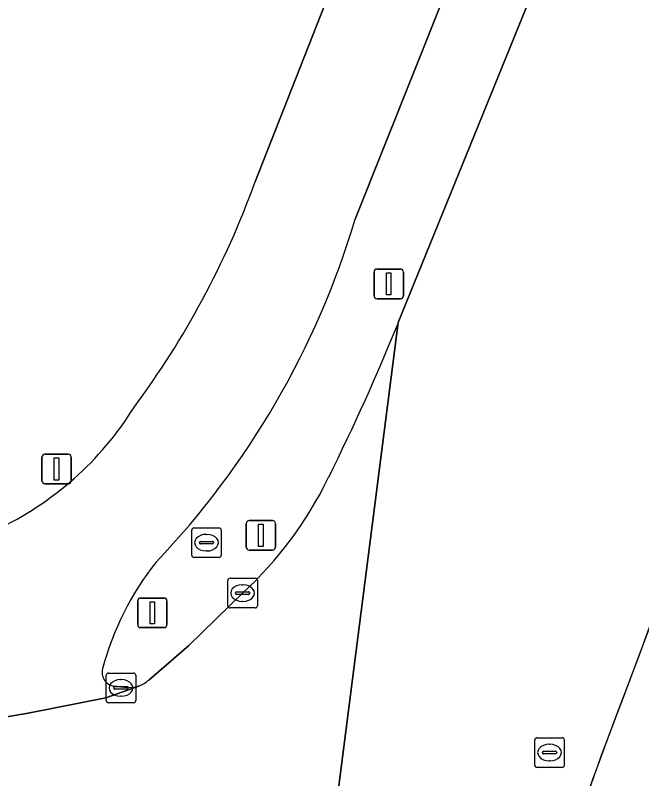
# Model space of a CAD drawing. Extents: x 155018 to 156648, y 383979 to 385733.
# Drawn here: x 155872.87 to 155894.03, y 385122.23 to 385148.02 of the extents above; entities that cross this region are included whole.
import ezdxf

# ---------------------------------------------------------------- set-up
doc = ezdxf.new("R2010")
doc.units = 0
for name, color, linetype in [('IMGEO_Afsluitpaal', 7, 'Continuous'), ('IMGEO_Berm_groen', 7, 'Continuous'), ('IMGEO_Fietspad_gesloten', 7, 'Continuous'), ('IMGEO_Groenvoorziening', 7, 'Continuous'), ('IMGEO_Kolk', 7, 'Continuous'), ('IMGEO_Lichtmast', 7, 'Continuous'), ('IMGEO_Lijnafwatering', 7, 'Continuous'), ('IMGEO_Rijbaan_lokaal_gesloten', 7, 'Continuous'), ('IMGEO_Rijbaan_regionaal_gesloten', 7, 'Continuous'), ('IMGEO_Rioolput', 7, 'Continuous')]:
    doc.layers.add(name, color=color, linetype=linetype)

msp = doc.modelspace()

# ---------------------------------------------------------------- linework, layer by layer
at = {"layer": 'IMGEO_Afsluitpaal'}
for p, q in [((155880.665, 385130.052), (155880.665, 385130.852)), ((155880.665, 385130.852), (155880.665, 385130.052)), ((155880.765, 385130.952), (155881.555, 385130.952)), ((155881.555, 385130.952), (155880.765, 385130.952)), ((155881.655, 385130.852), (155881.655, 385130.052)), ((155881.655, 385130.052), (155881.655, 385130.852)), ((155881.555, 385129.952), (155880.765, 385129.952)), ((155880.765, 385129.952), (155881.555, 385129.952)), ((155877, 385127.432), (155877, 385128.232)), ((155877, 385128.232), (155877, 385127.432)), ((155877.1, 385128.332), (155877.89, 385128.332)), ((155877.89, 385128.332), (155877.1, 385128.332)), ((155877.99, 385128.232), (155877.99, 385127.432)), ((155877.99, 385127.432), (155877.99, 385128.232)), ((155877.89, 385127.332), (155877.1, 385127.332)), ((155877.1, 385127.332), (155877.89, 385127.332))]:
    msp.add_line(p, q, dxfattribs=at)
for points in [[(155881.085, 385130.827), (155881.235, 385130.827), (155881.235, 385130.077), (155881.085, 385130.077), (155881.085, 385130.827)], [(155877.42, 385128.207), (155877.57, 385128.207), (155877.57, 385127.457), (155877.42, 385127.457), (155877.42, 385128.207)]]:
    msp.add_lwpolyline(points, dxfattribs=at)
for centre, start, end in [((155880.765, 385130.852), 90, 180), ((155880.765, 385130.852), 90, 180), ((155881.555, 385130.852), 0, 90), ((155881.555, 385130.852), 360, 90), ((155880.765, 385130.052), 180, 270), ((155880.765, 385130.052), 180, 270), ((155881.555, 385130.052), 270, 0), ((155881.555, 385130.052), 270, 0), ((155877.1, 385128.232), 90, 180), ((155877.1, 385128.232), 90, 180), ((155877.89, 385128.232), 0, 90), ((155877.89, 385128.232), 360, 90), ((155877.1, 385127.432), 180, 270), ((155877.1, 385127.432), 180, 270), ((155877.89, 385127.432), 270, 0), ((155877.89, 385127.432), 270, 0)]:
    msp.add_arc(centre, 0.1, start, end, dxfattribs=at)
at = {"layer": 'IMGEO_Berm_groen'}
for points in [[(155885.804, 385137.644), (155890.959, 385150.331), (155901.543, 385174.765), (155902.75, 385177.494), (155913.146, 385197.803), (155914.209, 385199.743), (155914.631, 385200.419), (155915.164, 385201.137)], [(155891.904, 385159.989), (155888.351, 385151.189), (155884.347, 385141.128)], [(155877.375, 385125.561), (155878.729, 385126.722), (155880.545, 385128.498)], [(155876.189, 385125.355), (155876.668, 385125.312)], [(155876.996, 385125.347), (155877.015, 385125.353), (155877.035, 385125.359)]]:
    msp.add_lwpolyline(points, dxfattribs=at)
for centre, radius, start, end in [((155856.826, 385149.364), 28.727, 316.3505, 343.3403), ((155817.023, 385165.451), 74.19, 333.558, 337.98742), ((155871.686, 385138.107), 13.069, 312.6742, 334.1828), ((155885.294, 385123.449), 9.801, 141.6094, 165.2733), ((155876.268, 385125.818), 0.469, 164.8717, 260.3112), ((155876.735, 385126.236), 0.926, 265.8306, 286.3511), ((155876.728, 385126.263), 0.954, 288.7556, 312.675)]:
    msp.add_arc(centre, radius, start, end, dxfattribs=at)
at = {"layer": 'IMGEO_Fietspad_gesloten'}
for points in [[(155888.493, 385161.231), (155885.002, 385152.649), (155880.958, 385142.366)], [(155884.347, 385141.128), (155888.351, 385151.189), (155891.904, 385159.989)], [(155871.476, 385125.47), (155871.827, 385124.19), (155873.297, 385124.441), (155875.925, 385124.963), (155877.035, 385125.359), (155877.015, 385125.353), (155876.996, 385125.347)], [(155876.668, 385125.312), (155876.189, 385125.355)]]:
    msp.add_lwpolyline(points, dxfattribs=at)
for centre, radius, start, end in [((155852.791, 385152.611), 29.973, 323.4503, 340.0121), ((155856.826, 385149.364), 28.727, 316.3505, 343.3403), ((155867.613, 385140.519), 10.9, 295.0026, 328.1205), ((155885.294, 385123.449), 9.801, 141.6094, 165.2733), ((155876.268, 385125.818), 0.469, 164.8717, 260.3112), ((155876.735, 385126.236), 0.926, 265.8306, 286.3511)]:
    msp.add_arc(centre, radius, start, end, dxfattribs=at)
at = {"layer": 'IMGEO_Groenvoorziening'}
msp.add_lwpolyline([(155880.958, 385142.366), (155885.002, 385152.649), (155888.493, 385161.231)], dxfattribs=at)
for centre, radius, start, end in [((155852.791, 385152.611), 29.973, 323.4503, 340.0121), ((155867.613, 385140.519), 10.9, 295.0026, 328.1205)]:
    msp.add_arc(centre, radius, start, end, dxfattribs=at)
at = {"layer": 'IMGEO_Kolk'}
for p, q in [((155880.119, 385128.998), (155880.971, 385128.998)), ((155880.044, 385128.072), (155880.044, 385128.924)), ((155880.532, 385128.778), (155880.557, 385128.778)), ((155881.045, 385128.924), (155881.045, 385128.072)), ((155880.303, 385128.492), (155880.303, 385128.504)), ((155880.741, 385128.455), (155880.343, 385128.455)), ((155880.346, 385128.541), (155880.744, 385128.541)), ((155880.787, 385128.504), (155880.787, 385128.492)), ((155880.555, 385128.218), (155880.53, 385128.218)), ((155880.971, 385127.998), (155880.119, 385127.998)), ((155875.935, 385124.868), (155875.935, 385125.72)), ((155876.01, 385125.794), (155876.862, 385125.794)), ((155876.936, 385125.72), (155876.936, 385124.868)), ((155876.237, 385125.337), (155876.635, 385125.337)), ((155876.423, 385125.574), (155876.448, 385125.574)), ((155876.194, 385125.288), (155876.194, 385125.3)), ((155876.632, 385125.251), (155876.234, 385125.251)), ((155876.678, 385125.3), (155876.678, 385125.288)), ((155876.446, 385125.014), (155876.421, 385125.014)), ((155876.862, 385124.794), (155876.01, 385124.794))]:
    msp.add_line(p, q, dxfattribs=at)
for points in [[(155880.119, 385128.998), (155880.971, 385128.998)], [(155880.044, 385128.072), (155880.044, 385128.924)], [(155881.045, 385128.924), (155881.045, 385128.072)], [(155880.971, 385127.998), (155880.119, 385127.998)], [(155875.935, 385124.868), (155875.935, 385125.72)], [(155876.01, 385125.794), (155876.862, 385125.794)], [(155876.936, 385125.72), (155876.936, 385124.868)], [(155876.862, 385124.794), (155876.01, 385124.794)]]:
    msp.add_lwpolyline(points, dxfattribs=at)
for centre, radius, start, end in [((155880.121, 385128.922), 0.0765, 91.552, 178.448), ((155880.121, 385128.922), 0.0765, 91.552, 178.448), ((155880.969, 385128.922), 0.0765, 1.552, 88.448), ((155880.969, 385128.922), 0.0765, 1.552, 88.448), ((155880.343, 385128.501), 0.0403, 85.8775, 175.7526), ((155880.34, 385128.491), 0.0366, 178.938, 274.7102), ((155880.744, 385128.498), 0.043, 264.8664, 352.4533), ((155880.748, 385128.503), 0.0386, 1.7309, 96.639), ((155880.121, 385128.074), 0.0765, 181.552, 268.448), ((155880.121, 385128.074), 0.0765, 181.552, 268.448), ((155880.969, 385128.074), 0.0765, 271.552, 358.448), ((155880.969, 385128.074), 0.0765, 271.552, 358.448), ((155876.012, 385125.718), 0.0765, 91.552, 178.448), ((155876.012, 385125.718), 0.0765, 91.552, 178.448), ((155876.86, 385125.718), 0.0765, 1.552, 88.448), ((155876.86, 385125.718), 0.0765, 1.552, 88.448), ((155876.234, 385125.297), 0.0403, 85.8775, 175.7526), ((155876.639, 385125.299), 0.0386, 1.7309, 96.639), ((155876.231, 385125.287), 0.0366, 178.938, 274.7102), ((155876.635, 385125.294), 0.043, 264.8664, 352.4533), ((155876.012, 385124.87), 0.0765, 181.552, 268.448), ((155876.012, 385124.87), 0.0765, 181.552, 268.448), ((155876.86, 385124.87), 0.0765, 271.552, 358.448), ((155876.86, 385124.87), 0.0765, 271.552, 358.448)]:
    msp.add_arc(centre, radius, start, end, dxfattribs=at)
for centre, major_axis, ratio, start_param, end_param in [((155880.531, 385128.498), (-0.387, 0.002), 0.722429, 4.712389, 7.853982), ((155880.556, 385128.498), (-0.39, 0.002), 0.717154, 1.570796, 4.712389), ((155876.422, 385125.294), (-0.387, 0.002), 0.722429, 4.712389, 7.853982), ((155876.447, 385125.294), (-0.39, 0.002), 0.717154, 1.570796, 4.712389)]:
    msp.add_ellipse(centre, major_axis=major_axis, ratio=ratio, start_param=start_param, end_param=end_param, dxfattribs=at)
at = {"layer": 'IMGEO_Lichtmast'}
for p, q in [((155884.985, 385138.546), (155884.985, 385139.346)), ((155884.985, 385139.346), (155884.985, 385138.546)), ((155885.085, 385139.446), (155885.875, 385139.446)), ((155885.875, 385139.446), (155885.085, 385139.446)), ((155885.975, 385139.346), (155885.975, 385138.546)), ((155885.975, 385138.546), (155885.975, 385139.346)), ((155885.875, 385138.446), (155885.085, 385138.446)), ((155885.085, 385138.446), (155885.875, 385138.446)), ((155873.765, 385132.291), (155873.765, 385133.091)), ((155873.765, 385133.091), (155873.765, 385132.291)), ((155873.865, 385133.191), (155874.655, 385133.191)), ((155874.655, 385133.191), (155873.865, 385133.191)), ((155874.755, 385133.091), (155874.755, 385132.291)), ((155874.755, 385132.291), (155874.755, 385133.091)), ((155874.655, 385132.191), (155873.865, 385132.191)), ((155873.865, 385132.191), (155874.655, 385132.191))]:
    msp.add_line(p, q, dxfattribs=at)
for points in [[(155885.405, 385139.321), (155885.555, 385139.321), (155885.555, 385138.571), (155885.405, 385138.571), (155885.405, 385139.321)], [(155874.185, 385133.066), (155874.335, 385133.066), (155874.335, 385132.316), (155874.185, 385132.316), (155874.185, 385133.066)]]:
    msp.add_lwpolyline(points, dxfattribs=at)
for centre, start, end in [((155885.085, 385139.346), 90, 180), ((155885.085, 385139.346), 90, 180), ((155885.875, 385139.346), 0, 90), ((155885.875, 385139.346), 360, 90), ((155885.085, 385138.546), 180, 270), ((155885.085, 385138.546), 180, 270), ((155885.875, 385138.546), 270, 0), ((155885.875, 385138.546), 270, 0), ((155873.865, 385133.091), 90, 180), ((155873.865, 385133.091), 90, 180), ((155874.655, 385133.091), 0, 90), ((155874.655, 385133.091), 360, 90), ((155873.865, 385132.291), 180, 270), ((155873.865, 385132.291), 180, 270), ((155874.655, 385132.291), 270, 0), ((155874.655, 385132.291), 270, 0)]:
    msp.add_arc(centre, 0.1, start, end, dxfattribs=at)
at = {"layer": 'IMGEO_Lijnafwatering'}
for points in [[(155899.447, 385140.76), (155897.437, 385135.631), (155895.466, 385130.486), (155893.535, 385125.327), (155893.153, 385124.326), (155892.777, 385123.323), (155892.407, 385122.318)], [(155892.407, 385122.318), (155890.271, 385116.094), (155888.372, 385109.794), (155886.712, 385103.427)]]:
    msp.add_lwpolyline(points, dxfattribs=at)
at = {"layer": 'IMGEO_Rijbaan_lokaal_gesloten'}
for points in [[(155883.608, 385120.763), (155883.66, 385120.924), (155885.804, 385137.644)], [(155880.545, 385128.498), (155878.729, 385126.722), (155877.375, 385125.561)], [(155877.035, 385125.359), (155875.925, 385124.963), (155873.297, 385124.441), (155871.827, 385124.19), (155869.784, 385123.923), (155867.38, 385123.791), (155867.209, 385123.788), (155866.39, 385123.897), (155863.203, 385124.325), (155861.755, 385124.567), (155861.053, 385124.685), (155860.704, 385124.749)]]:
    msp.add_lwpolyline(points, dxfattribs=at)
for centre, radius, start, end in [((156558.937, 384879.255), 709.444, 157.494294, 159.705137), ((155817.023, 385165.451), 74.19, 333.558, 337.98742), ((155871.686, 385138.107), 13.069, 312.6742, 334.1828), ((155876.728, 385126.263), 0.954, 288.7556, 312.675), ((156056.324, 385062.585), 174.461, 158.92247, 163.26456)]:
    msp.add_arc(centre, radius, start, end, dxfattribs=at)
at = {"layer": 'IMGEO_Rijbaan_regionaal_gesloten'}
msp.add_lwpolyline([(155915.164, 385201.137), (155914.631, 385200.419), (155914.209, 385199.743), (155913.146, 385197.803), (155902.75, 385177.494), (155901.543, 385174.765), (155890.959, 385150.331), (155885.804, 385137.644), (155883.66, 385120.924), (155883.608, 385120.763)], dxfattribs=at)
for centre, radius, start, end in [((156558.937, 384879.255), 709.444, 157.494294, 159.705137), ((156056.324, 385062.585), 174.461, 158.92247, 163.26456)]:
    msp.add_arc(centre, radius, start, end, dxfattribs=at)
at = {"layer": 'IMGEO_Rioolput'}
for p, q in [((155878.824, 385129.776), (155878.824, 385130.628)), ((155878.899, 385130.702), (155879.751, 385130.702)), ((155879.825, 385130.628), (155879.825, 385129.776)), ((155879.126, 385130.245), (155879.524, 385130.245)), ((155879.312, 385130.482), (155879.337, 385130.482)), ((155879.083, 385130.196), (155879.083, 385130.208)), ((155879.521, 385130.159), (155879.123, 385130.159)), ((155879.567, 385130.208), (155879.567, 385130.196)), ((155879.335, 385129.922), (155879.31, 385129.922)), ((155879.751, 385129.702), (155878.899, 385129.702)), ((155890.41, 385122.685), (155890.41, 385123.537)), ((155890.485, 385123.611), (155891.337, 385123.611)), ((155891.411, 385123.537), (155891.411, 385122.685)), ((155890.898, 385123.391), (155890.923, 385123.391)), ((155890.669, 385123.105), (155890.669, 385123.117)), ((155891.107, 385123.068), (155890.709, 385123.068)), ((155890.712, 385123.154), (155891.11, 385123.154)), ((155891.153, 385123.117), (155891.153, 385123.105)), ((155890.921, 385122.831), (155890.896, 385122.831)), ((155891.337, 385122.611), (155890.485, 385122.611))]:
    msp.add_line(p, q, dxfattribs=at)
for points in [[(155878.824, 385129.776), (155878.824, 385130.628)], [(155878.899, 385130.702), (155879.751, 385130.702)], [(155879.825, 385130.628), (155879.825, 385129.776)], [(155879.751, 385129.702), (155878.899, 385129.702)], [(155890.41, 385122.685), (155890.41, 385123.537)], [(155890.485, 385123.611), (155891.337, 385123.611)], [(155891.411, 385123.537), (155891.411, 385122.685)], [(155891.337, 385122.611), (155890.485, 385122.611)]]:
    msp.add_lwpolyline(points, dxfattribs=at)
for centre, radius, start, end in [((155878.901, 385130.626), 0.0765, 91.552, 178.448), ((155878.901, 385130.626), 0.0765, 91.552, 178.448), ((155879.749, 385130.626), 0.0765, 1.552, 88.448), ((155879.749, 385130.626), 0.0765, 1.552, 88.448), ((155879.123, 385130.205), 0.0403, 85.8775, 175.7526), ((155879.528, 385130.207), 0.0386, 1.7309, 96.639), ((155879.12, 385130.195), 0.0366, 178.938, 274.7102), ((155879.524, 385130.202), 0.043, 264.8664, 352.4533), ((155878.901, 385129.778), 0.0765, 181.552, 268.448), ((155878.901, 385129.778), 0.0765, 181.552, 268.448), ((155879.749, 385129.778), 0.0765, 271.552, 358.448), ((155879.749, 385129.778), 0.0765, 271.552, 358.448), ((155890.487, 385123.535), 0.0765, 91.552, 178.448), ((155890.487, 385123.535), 0.0765, 91.552, 178.448), ((155891.335, 385123.535), 0.0765, 1.552, 88.448), ((155891.335, 385123.535), 0.0765, 1.552, 88.448), ((155890.709, 385123.114), 0.0403, 85.8775, 175.7526), ((155890.706, 385123.104), 0.0366, 178.938, 274.7102), ((155891.11, 385123.111), 0.043, 264.8664, 352.4533), ((155891.114, 385123.116), 0.0386, 1.7309, 96.639), ((155890.487, 385122.687), 0.0765, 181.552, 268.448), ((155890.487, 385122.687), 0.0765, 181.552, 268.448), ((155891.335, 385122.687), 0.0765, 271.552, 358.448), ((155891.335, 385122.687), 0.0765, 271.552, 358.448)]:
    msp.add_arc(centre, radius, start, end, dxfattribs=at)
for centre, major_axis, ratio, start_param, end_param in [((155879.311, 385130.202), (-0.387, 0.002), 0.722429, 4.712389, 7.853982), ((155879.336, 385130.202), (-0.39, 0.002), 0.717154, 1.570796, 4.712389), ((155890.897, 385123.111), (-0.387, 0.002), 0.722429, 4.712389, 7.853982), ((155890.922, 385123.111), (-0.39, 0.002), 0.717154, 1.570796, 4.712389)]:
    msp.add_ellipse(centre, major_axis=major_axis, ratio=ratio, start_param=start_param, end_param=end_param, dxfattribs=at)

doc.saveas('drawing.dxf')
